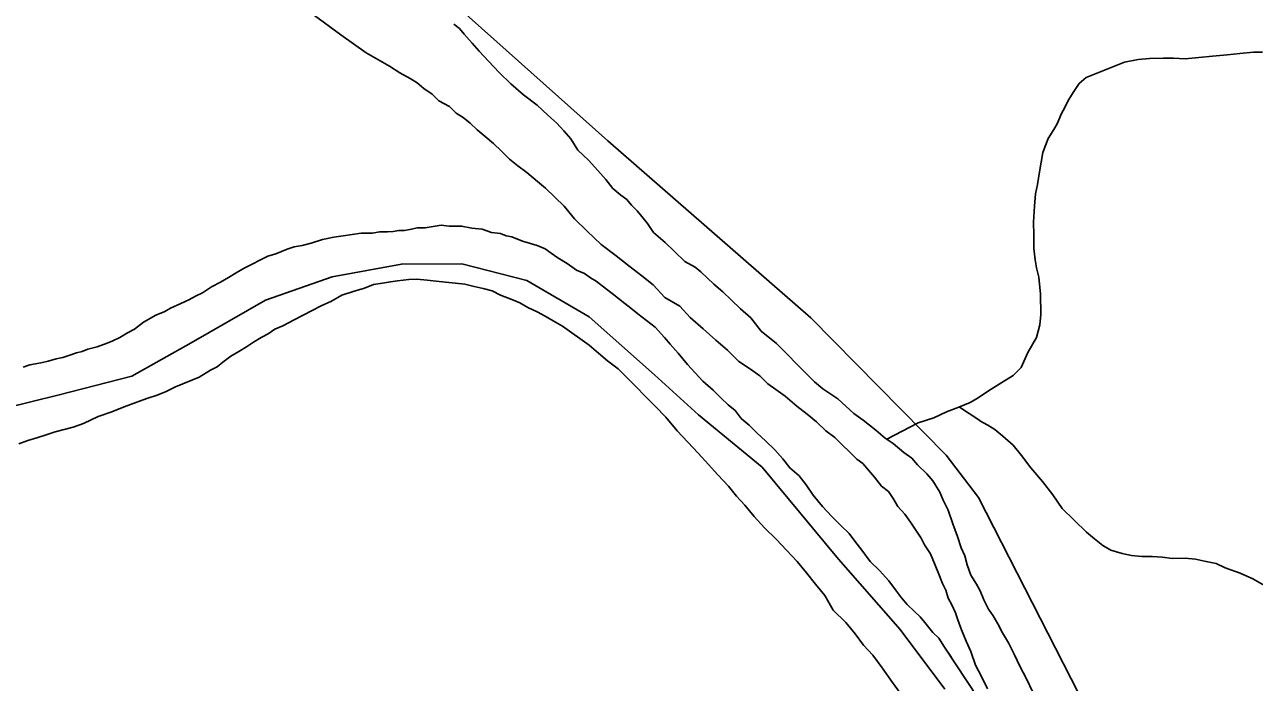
# Model space of a CAD drawing. Extents: x 2010165 to 2382125, y 1060529 to 1407316.
# Drawn here: x 2210613 to 2212776, y 1232154 to 1233311 of the extents above; entities that cross this region are included whole.
import ezdxf

# ---------------------------------------------------------------- set-up
doc = ezdxf.new("R2010")
doc.units = 0
for name, color, linetype in [('GM_X_City_Street', 7, 'Continuous'), ('GM_X_Corporation', 7, 'Continuous'), ('GM_X_Major_River', 7, 'Continuous'), ('GM_X_Minor_River', 7, 'Continuous')]:
    doc.layers.add(name, color=color, linetype=linetype)

msp = doc.modelspace()

# ---------------------------------------------------------------- linework, layer by layer
at = {"layer": 'GM_X_City_Street'}
msp.add_lwpolyline([(2212372.1, 1230493.1), (2212398, 1230575.4), (2212427.9, 1230669.8), (2212431.8, 1230707.9), (2212522.5, 1230974.9), (2212616.8, 1231308.4), (2212666.4, 1231493), (2212680.8, 1231585.2), (2212678.4, 1231703.5), (2212644.6, 1231799.2), (2212521.7, 1232027.1), (2212412.7, 1232240.4), (2212290.8, 1232479.3), (2212234.3, 1232553.8), (2211996, 1232795), (2211639.1, 1233106.6), (2211216, 1233484.3), (2210994.9, 1233687.9), (2210618.7, 1234039), (2210405.7, 1234240.8), (2210304.4, 1234337.9), (2210247.7, 1234418.4)], dxfattribs=at)
at = {"layer": 'GM_X_Corporation'}
for points in [[(2210530.8, 1232624.4), (2210674.2, 1232659.7), (2210801.6, 1232692.6), (2210906.4, 1232751.2), (2211036.9, 1232826.3), (2211154.1, 1232867.1), (2211275.8, 1232889.9), (2211381.9, 1232890.2), (2211496.7, 1232860.6), (2211606.3, 1232796.8), (2211720.8, 1232694.9), (2211798.4, 1232624.4), (2211910.7, 1232532.5), (2212044.5, 1232370.8), (2212153.4, 1232246.8), (2212231.9, 1232142.1)], [(2212231.9, 1232142.1), (2212153.4, 1232246.8), (2212044.5, 1232370.8), (2211910.7, 1232532.5), (2211798.4, 1232624.4), (2211720.8, 1232694.9), (2211606.3, 1232796.8), (2211496.7, 1232860.6), (2211381.9, 1232890.2), (2211275.8, 1232889.9), (2211154.1, 1232867.1), (2211036.9, 1232826.3), (2210906.4, 1232751.2), (2210801.6, 1232692.6), (2210674.2, 1232659.7), (2210530.8, 1232624.4)]]:
    msp.add_lwpolyline(points, dxfattribs=at)
at = {"layer": 'GM_X_Major_River'}
for points in [[(2210860.1, 1232806.3), (2210870, 1232812.4), (2210887.9, 1232820.7), (2210901.9, 1232827), (2210913.9, 1232833.2), (2210925.8, 1232839.4), (2210941.7, 1232849.7), (2210957.6, 1232857.9), (2210971.6, 1232866.2), (2210985.5, 1232874.4), (2210999.4, 1232882.7), (2211041.2, 1232903.4), (2211055.2, 1232907.6), (2211065.2, 1232911.7), (2211075.2, 1232915.9), (2211087.2, 1232920.1), (2211101.2, 1232922.3), (2211117.2, 1232926.6), (2211137.1, 1232932.9), (2211157.2, 1232937.2), (2211173.2, 1232939.4), (2211189.2, 1232941.7), (2211205.3, 1232943.9), (2211225.3, 1232944.2), (2211237.3, 1232946.4), (2211251.4, 1232946.6), (2211261.4, 1232946.8), (2211271.4, 1232948.9), (2211281.5, 1232949.1), (2211293.5, 1232951.3), (2211303.5, 1232953.4), (2211317.5, 1232953.6), (2211331.6, 1232955.8), (2211345.6, 1232958.1), (2211359.7, 1232956.3), (2211381.8, 1232956.6), (2211399.9, 1232952.8), (2211418, 1232951.1), (2211434.2, 1232945.3), (2211450.3, 1232943.5), (2211460.3, 1232939.7), (2211470.4, 1232937.8), (2211488.6, 1232930), (2211502.7, 1232926.2), (2211514.9, 1232922.4), (2211529, 1232916.6), (2211539.2, 1232908.7), (2211551.3, 1232900.8), (2211567.6, 1232891), (2211583.8, 1232879.2), (2211598, 1232873.4), (2211608.2, 1232865.5), (2211618.3, 1232859.6), (2211636.6, 1232845.8), (2211646.8, 1232837.9), (2211669.1, 1232820.2), (2211679.3, 1232812.3), (2211691.5, 1232802.4), (2211722, 1232778.8), (2211738.4, 1232760.9), (2211748.6, 1232749), (2211762.9, 1232733.1), (2211779.3, 1232713.3), (2211805.9, 1232683.6), (2211824.2, 1232667.8), (2211838.5, 1232653.9), (2211850.8, 1232642), (2211863, 1232632.2), (2211873.2, 1232618.2), (2211887.5, 1232606.4), (2211901.8, 1232592.6), (2211916, 1232578.7), (2211932.4, 1232562.9), (2211946.7, 1232547), (2211959, 1232531.1), (2211975.3, 1232517.3), (2211987.6, 1232501.4), (2211999.9, 1232483.5), (2212016.3, 1232463.6), (2212032.7, 1232445.8), (2212049, 1232430), (2212063.3, 1232416.1), (2212073.5, 1232402.2), (2212085.9, 1232386.3), (2212100.2, 1232366.4), (2212116.6, 1232350.6), (2212132.9, 1232332.8), (2212145.2, 1232316.9), (2212155.5, 1232303), (2212165.7, 1232291.1), (2212178, 1232279.2), (2212188.2, 1232269.3), (2212196.4, 1232259.4), (2212210.7, 1232241.5), (2212220.9, 1232231.6), (2212231.2, 1232215.7), (2212243.5, 1232197.8)], [(2210860.1, 1232806.3), (2210870, 1232812.4), (2210887.9, 1232820.7), (2210901.9, 1232827), (2210913.9, 1232833.2), (2210925.8, 1232839.4), (2210941.7, 1232849.7), (2210957.6, 1232857.9), (2210971.6, 1232866.2), (2210985.5, 1232874.4), (2210999.4, 1232882.7), (2211041.2, 1232903.4), (2211055.2, 1232907.6), (2211065.2, 1232911.7), (2211075.2, 1232915.9), (2211087.2, 1232920.1), (2211101.2, 1232922.3), (2211117.2, 1232926.6), (2211137.1, 1232932.9), (2211157.2, 1232937.2), (2211173.2, 1232939.4), (2211189.2, 1232941.7), (2211205.3, 1232943.9), (2211225.3, 1232944.2), (2211237.3, 1232946.4), (2211251.4, 1232946.6), (2211261.4, 1232946.8), (2211271.4, 1232948.9), (2211281.5, 1232949.1), (2211293.5, 1232951.3), (2211303.5, 1232953.4), (2211317.5, 1232953.6), (2211331.6, 1232955.8), (2211345.6, 1232958.1), (2211359.7, 1232956.3), (2211381.8, 1232956.6), (2211399.9, 1232952.8), (2211418, 1232951.1), (2211434.2, 1232945.3), (2211450.3, 1232943.5), (2211460.3, 1232939.7), (2211470.4, 1232937.8), (2211488.6, 1232930), (2211502.7, 1232926.2), (2211514.9, 1232922.4), (2211529, 1232916.6), (2211539.2, 1232908.7), (2211551.3, 1232900.8), (2211567.6, 1232891), (2211583.8, 1232879.2), (2211598, 1232873.4), (2211608.2, 1232865.5), (2211618.3, 1232859.6), (2211636.6, 1232845.8), (2211646.8, 1232837.9), (2211669.1, 1232820.2), (2211679.3, 1232812.3), (2211691.5, 1232802.4), (2211722, 1232778.8), (2211738.4, 1232760.9), (2211748.6, 1232749), (2211762.9, 1232733.1), (2211779.3, 1232713.3), (2211805.9, 1232683.6), (2211824.2, 1232667.8), (2211838.5, 1232653.9), (2211850.8, 1232642), (2211863, 1232632.2), (2211873.2, 1232618.2), (2211887.5, 1232606.4), (2211901.8, 1232592.6), (2211916, 1232578.7), (2211932.4, 1232562.9), (2211946.7, 1232547), (2211959, 1232531.1), (2211975.3, 1232517.3), (2211987.6, 1232501.4), (2211999.9, 1232483.5), (2212016.3, 1232463.6), (2212032.7, 1232445.8), (2212049, 1232430), (2212063.3, 1232416.1), (2212073.5, 1232402.2), (2212085.9, 1232386.3), (2212100.2, 1232366.4), (2212116.6, 1232350.6), (2212132.9, 1232332.8), (2212145.2, 1232316.9), (2212155.5, 1232303), (2212165.7, 1232291.1), (2212178, 1232279.2), (2212188.2, 1232269.3), (2212196.4, 1232259.4), (2212210.7, 1232241.5), (2212220.9, 1232231.6), (2212231.2, 1232215.7), (2212290.6, 1232126.1)], [(2210602.8, 1232573.4), (2210618.8, 1232579.7), (2210634.8, 1232584), (2210652.7, 1232590.3), (2210666.7, 1232594.5), (2210682.7, 1232598.7), (2210698.7, 1232603), (2210716.7, 1232609.3), (2210742.6, 1232621.7), (2210766.5, 1232630.1), (2210788.5, 1232638.5), (2210810.4, 1232646.8), (2210828.4, 1232653.1), (2210846.4, 1232659.4), (2210862.4, 1232665.7), (2210878.3, 1232673.9), (2210920.2, 1232690.6), (2210940.1, 1232703), (2210952, 1232709.2), (2210961.9, 1232717.4), (2210975.8, 1232727.6), (2210989.7, 1232735.8), (2211003.7, 1232744.1), (2211015.6, 1232752.3), (2211029.5, 1232760.5), (2211041.4, 1232766.8), (2211053.4, 1232775), (2211067.3, 1232781.2), (2211087.2, 1232791.5), (2211103.2, 1232799.8), (2211119.1, 1232808.1), (2211135, 1232816.3), (2211153, 1232824.6), (2211170.9, 1232834.9), (2211190.9, 1232841.3), (2211210.8, 1232847.6), (2211226.8, 1232853.8), (2211242.8, 1232856.1), (2211256.8, 1232858.3), (2211268.9, 1232860.5)], [(2211268.9, 1232860.5), (2211256.8, 1232858.3), (2211242.8, 1232856.1), (2211226.8, 1232853.8), (2211210.8, 1232847.6), (2211190.9, 1232841.3), (2211170.9, 1232834.9), (2211153, 1232824.6), (2211135, 1232816.3), (2211119.1, 1232808.1), (2211103.2, 1232799.8), (2211087.2, 1232791.5), (2211067.3, 1232781.2), (2211053.4, 1232775), (2211041.4, 1232766.8), (2211029.5, 1232760.5), (2211015.6, 1232752.3), (2211003.7, 1232744.1), (2210989.7, 1232735.8), (2210975.8, 1232727.6), (2210961.9, 1232717.4), (2210952, 1232709.2), (2210940.1, 1232703), (2210920.2, 1232690.6), (2210878.3, 1232673.9), (2210862.4, 1232665.7), (2210846.4, 1232659.4), (2210828.4, 1232653.1), (2210810.4, 1232646.8), (2210788.5, 1232638.5), (2210766.5, 1232630.1), (2210742.6, 1232621.7), (2210716.7, 1232609.3), (2210698.7, 1232603), (2210682.7, 1232598.7), (2210666.7, 1232594.5), (2210652.7, 1232590.3), (2210634.8, 1232584), (2210618.8, 1232579.7), (2210602.8, 1232573.4)], [(2211268.9, 1232860.5), (2211288.9, 1232862.8), (2211303, 1232863), (2211321.1, 1232861.3), (2211337.1, 1232859.5), (2211353.2, 1232857.7), (2211371.3, 1232856), (2211387.4, 1232854.2), (2211403.6, 1232850.4), (2211419.7, 1232846.6), (2211435.8, 1232842.9), (2211450, 1232835), (2211470.2, 1232827.3), (2211484.4, 1232821.5), (2211498.5, 1232813.6), (2211514.7, 1232805.8), (2211528.9, 1232798), (2211543.1, 1232790.2), (2211559.3, 1232780.4), (2211575.6, 1232768.6), (2211589.8, 1232758.7), (2211606.1, 1232746.9), (2211622.4, 1232733.1), (2211638.6, 1232719.3), (2211656.9, 1232705.5), (2211671.2, 1232691.6), (2211722.3, 1232640.1), (2211740.7, 1232620.3), (2211761.1, 1232596.5), (2211779.5, 1232576.7), (2211797.9, 1232556.9), (2211816.3, 1232537.1), (2211832.7, 1232519.2), (2211851.1, 1232499.4), (2211865.4, 1232481.5), (2211879.7, 1232465.7), (2211896.1, 1232445.8), (2211914.5, 1232426), (2211934.9, 1232406.2), (2211953.3, 1232386.4), (2211971.7, 1232366.6), (2211988.1, 1232346.7), (2212004.5, 1232326.9), (2212020.9, 1232307), (2212035.4, 1232281.1), (2212057.8, 1232259.3), (2212074.2, 1232239.5), (2212088.6, 1232219.6), (2212104.9, 1232201.8), (2212121.3, 1232179.9), (2212139.8, 1232154.1), (2212158.3, 1232128.2)], [(2212158.3, 1232128.2), (2212139.8, 1232154.1), (2212121.3, 1232179.9), (2212104.9, 1232201.8), (2212088.6, 1232219.6), (2212074.2, 1232239.5), (2212057.8, 1232259.3), (2212035.4, 1232281.1), (2212020.9, 1232307), (2212004.5, 1232326.9), (2211988.1, 1232346.7), (2211971.7, 1232366.6), (2211953.3, 1232386.4), (2211934.9, 1232406.2), (2211914.5, 1232426), (2211896.1, 1232445.8), (2211879.7, 1232465.7), (2211865.4, 1232481.5), (2211851.1, 1232499.4), (2211832.7, 1232519.2), (2211816.3, 1232537.1), (2211797.9, 1232556.9), (2211779.5, 1232576.7), (2211761.1, 1232596.5), (2211740.7, 1232620.3), (2211722.3, 1232640.1), (2211671.2, 1232691.6), (2211656.9, 1232705.5), (2211638.6, 1232719.3), (2211622.4, 1232733.1), (2211606.1, 1232746.9), (2211589.8, 1232758.7), (2211575.6, 1232768.6), (2211559.3, 1232780.4), (2211543.1, 1232790.2), (2211528.9, 1232798), (2211514.7, 1232805.8), (2211498.5, 1232813.6), (2211484.4, 1232821.5), (2211470.2, 1232827.3), (2211450, 1232835), (2211435.8, 1232842.9), (2211419.7, 1232846.6), (2211403.6, 1232850.4), (2211387.4, 1232854.2), (2211371.3, 1232856), (2211353.2, 1232857.7), (2211337.1, 1232859.5), (2211321.1, 1232861.3), (2211303, 1232863), (2211288.9, 1232862.8), (2211268.9, 1232860.5)], [(2210610.6, 1232708.2), (2210622.6, 1232712.4), (2210632.6, 1232714.5), (2210644.6, 1232716.7), (2210654.7, 1232718.9), (2210668.6, 1232723.1), (2210680.7, 1232725.3), (2210692.6, 1232729.5), (2210704.6, 1232733.7), (2210714.6, 1232735.8), (2210724.6, 1232740), (2210740.6, 1232744.2), (2210758.6, 1232750.5), (2210768.5, 1232754.7), (2210780.5, 1232760.9), (2210794.4, 1232769.1), (2210806.4, 1232775.3), (2210822.2, 1232787.6), (2210844.1, 1232800), (2210860.1, 1232806.3)], [(2210610.6, 1232708.2), (2210622.6, 1232712.4), (2210632.6, 1232714.5), (2210644.6, 1232716.7), (2210654.7, 1232718.9), (2210668.6, 1232723.1), (2210680.7, 1232725.3), (2210692.6, 1232729.5), (2210704.6, 1232733.7), (2210714.6, 1232735.8), (2210724.6, 1232740), (2210740.6, 1232744.2), (2210758.6, 1232750.5), (2210768.5, 1232754.7), (2210780.5, 1232760.9), (2210794.4, 1232769.1), (2210806.4, 1232775.3), (2210822.2, 1232787.6), (2210844.1, 1232800), (2210860.1, 1232806.3)]]:
    msp.add_lwpolyline(points, dxfattribs=at)
at = {"layer": 'GM_X_Minor_River'}
for points in [[(2211094.2, 1233348.1), (2211169.5, 1233293), (2211191.8, 1233277.2), (2211214.1, 1233261.5), (2211234.4, 1233249.8), (2211254.7, 1233238), (2211273, 1233226.2), (2211291.2, 1233216.4), (2211303.4, 1233208.6), (2211315.6, 1233198.7), (2211329.8, 1233188.9), (2211342, 1233177), (2211360.3, 1233167.2), (2211372.5, 1233155.3), (2211384.7, 1233147.5), (2211396.9, 1233137.6), (2211409.1, 1233125.8), (2211423.4, 1233113.9), (2211437.6, 1233102.1), (2211451.9, 1233088.2), (2211466.2, 1233074.3), (2211480.4, 1233062.5), (2211496.7, 1233050.7), (2211515, 1233034.9), (2211529.3, 1233023), (2211545.6, 1233007.2), (2211561.9, 1232991.4), (2211580.4, 1232969.6), (2211602.8, 1232947.8), (2211627.3, 1232924), (2211653.7, 1232904.3), (2211676.1, 1232886.6), (2211698.5, 1232868.8), (2211718.8, 1232853.1), (2211739.2, 1232831.2), (2211765.6, 1232815.6), (2211784, 1232795.7), (2211806.4, 1232776), (2211828.8, 1232756.2), (2211849.2, 1232738.4), (2211869.6, 1232718.7), (2211889.9, 1232704.9)], [(2211368, 1233312), (2211378.1, 1233304.1), (2211386.3, 1233294.2), (2211400.6, 1233278.3), (2211412.9, 1233264.4), (2211429.3, 1233246.6), (2211447.6, 1233226.8), (2211468.1, 1233207), (2211490.5, 1233187.2), (2211514.9, 1233169.5), (2211533.2, 1233151.7), (2211549.5, 1233137.9), (2211561.8, 1233124), (2211574.1, 1233110.1), (2211586.4, 1233090.2), (2211604.8, 1233072.4), (2211621.1, 1233054.5), (2211635.5, 1233038.7), (2211647.8, 1233022.8), (2211662, 1233010.9), (2211672.2, 1233003.1), (2211680.4, 1232993.1), (2211690.6, 1232983.2), (2211698.8, 1232973.3), (2211709, 1232961.4), (2211719.3, 1232945.5), (2211739.7, 1232927.7), (2211756, 1232911.9), (2211774.4, 1232894.1), (2211792.6, 1232884.3), (2211802.8, 1232876.4), (2211825.2, 1232854.6)], [(2212129.6, 1232581.9), (2212184.6, 1232610.8), (2212212.6, 1232619.2), (2212234.5, 1232629.6), (2212256.5, 1232637.9), (2212276.4, 1232646.3), (2212290.3, 1232654.5), (2212308.2, 1232666.8), (2212332.1, 1232681.3), (2212352, 1232693.6), (2212365.8, 1232707.9), (2212377.4, 1232734.2), (2212393, 1232760.5), (2212398.7, 1232782.7), (2212400.4, 1232800.8), (2212399.8, 1232836.9), (2212397.3, 1232867), (2212393.1, 1232883.1), (2212390.8, 1232897.1), (2212388.5, 1232917.1), (2212388.1, 1232941.2), (2212387.7, 1232963.3), (2212389.3, 1232991.5), (2212390.9, 1233013.6), (2212394.7, 1233029.7), (2212398.3, 1233051.9), (2212403.8, 1233086.1), (2212413.5, 1233110.4), (2212423.2, 1233126.6), (2212429.1, 1233136.7), (2212436.8, 1233154.9), (2212442.7, 1233165.1), (2212448.5, 1233177.2), (2212458.3, 1233193.4), (2212468.1, 1233207.6), (2212480, 1233217.8), (2212547.8, 1233244.9), (2212571.9, 1233249.3), (2212591.9, 1233251.6), (2212616, 1233252), (2212634.1, 1233252.2), (2212654.2, 1233250.5), (2212678.2, 1233252.9), (2212702.3, 1233255.3), (2212728.4, 1233257.6), (2212750.4, 1233260), (2212774.5, 1233262.3), (2212790.5, 1233262.6)], [(2211825.2, 1232854.6), (2211841.5, 1232840.8), (2211855.8, 1232826.9), (2211872.1, 1232811.1), (2211890.4, 1232795.3), (2211908.9, 1232771.5), (2211935.4, 1232749.8), (2211990.5, 1232694.3), (2212002.7, 1232682.4), (2212017, 1232670.6), (2212043.4, 1232652.9), (2212071.9, 1232627.2), (2212088.1, 1232615.4), (2212110.5, 1232597.6), (2212126.8, 1232583.8), (2212141, 1232574), (2212159.4, 1232558.2), (2212173.6, 1232548.3), (2212183.8, 1232536.4), (2212200.1, 1232520.6), (2212210.4, 1232508.7), (2212222.8, 1232488.8), (2212229, 1232474.8), (2212237.3, 1232456.9), (2212245.7, 1232432.9), (2212254.1, 1232410.9), (2212260.5, 1232390.9), (2212266.7, 1232376.9), (2212271, 1232360.9), (2212277.3, 1232342.9), (2212287.6, 1232327), (2212293.8, 1232315), (2212300.1, 1232299.1), (2212308.4, 1232283.1), (2212316.7, 1232271.2), (2212324.9, 1232257.2), (2212333.2, 1232241.3), (2212343.5, 1232223.3), (2212353.9, 1232203.4), (2212364.3, 1232181.5), (2212374.7, 1232161.5), (2212387.1, 1232135.6)], [(2211889.9, 1232704.9), (2211906.2, 1232693.1), (2211920.4, 1232679.2), (2211934.7, 1232669.4), (2211950.9, 1232657.6), (2211971.3, 1232639.8), (2211989.6, 1232626), (2212005.9, 1232612.2), (2212022.2, 1232596.3), (2212038.4, 1232584.5), (2212077.2, 1232546.9), (2212087.4, 1232539), (2212097.6, 1232527.1), (2212107.9, 1232515.2), (2212120.2, 1232499.3), (2212132.4, 1232489.5), (2212140.6, 1232477.5), (2212148.9, 1232463.6), (2212161.1, 1232449.7), (2212171.4, 1232435.8), (2212181.7, 1232419.9), (2212189.9, 1232407.9), (2212196.1, 1232396), (2212206.4, 1232380.1), (2212214.8, 1232360.1), (2212221.1, 1232344.1), (2212227.4, 1232328.1), (2212233.6, 1232316.2), (2212237.8, 1232302.2), (2212244, 1232290.2), (2212250.3, 1232276.2), (2212254.5, 1232264.2), (2212260.8, 1232246.2), (2212269.2, 1232226.3), (2212277.5, 1232208.3), (2212285.9, 1232184.3), (2212296.3, 1232164.4), (2212306.7, 1232142.4)], [(2212257.4, 1232638.3), (2212293, 1232614.4)], [(2212293.2, 1232614.2), (2212307.2, 1232606.6), (2212319.4, 1232598.7), (2212333.6, 1232586.8), (2212351.9, 1232571.1), (2212366.3, 1232553.2), (2212382.7, 1232531.3), (2212403.2, 1232507.5), (2212421.6, 1232483.7), (2212438.1, 1232459.8), (2212480.9, 1232418.2), (2212495.2, 1232406.4), (2212509.4, 1232394.6), (2212523.6, 1232386.7), (2212543.8, 1232381), (2212559.9, 1232377.2), (2212578, 1232375.5), (2212596.1, 1232375.7), (2212614.2, 1232374), (2212632.3, 1232372.2), (2212654.4, 1232372.6), (2212672.5, 1232370.8), (2212688.6, 1232367.1), (2212708.8, 1232363.3), (2212724.9, 1232355.5), (2212751.2, 1232345.9), (2212773.5, 1232336.2), (2212793.7, 1232324.4)]]:
    msp.add_lwpolyline(points, dxfattribs=at)

doc.saveas('drawing.dxf')
